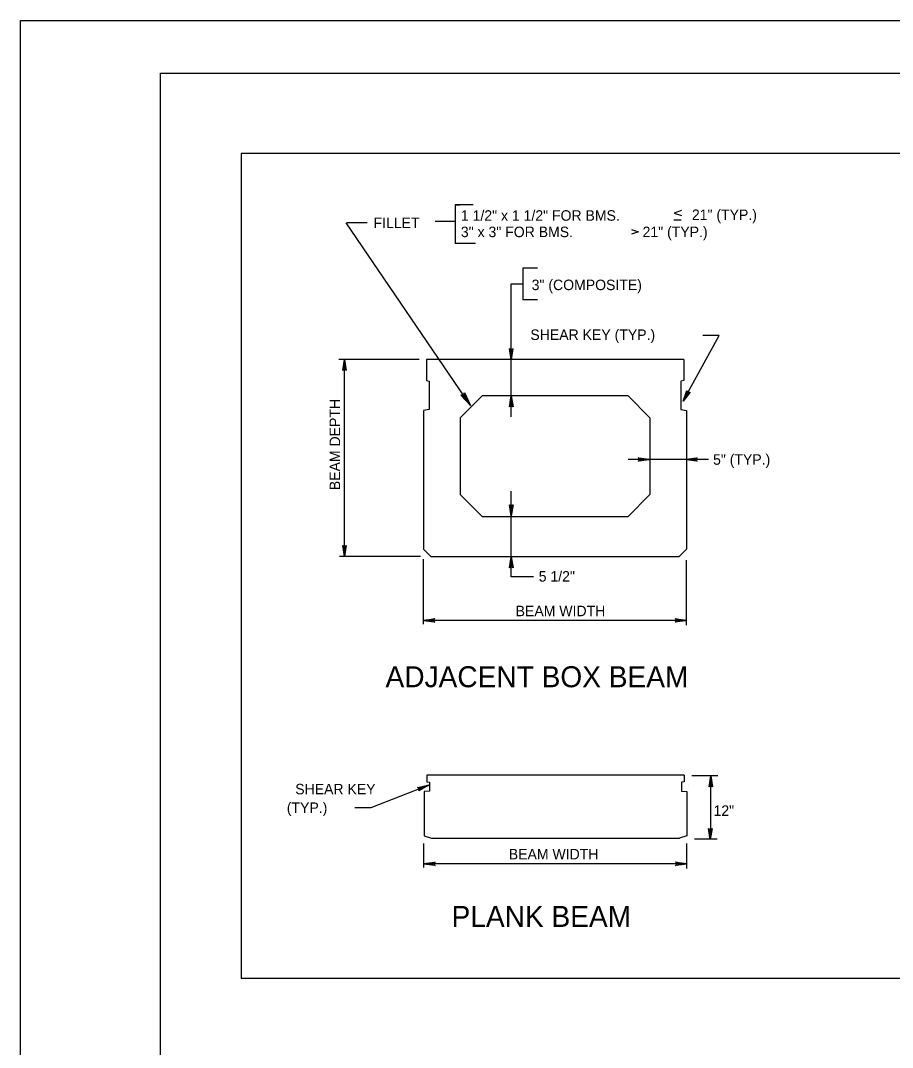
# Model space of a CAD drawing. Extents: x 635698 to 639877, y 296617 to 300175.
# Drawn here: x 638802.3 to 639051.3, y 299746.6 to 300039.8 of the extents above; entities that cross this region are included whole.
import ezdxf

# ---------------------------------------------------------------- set-up
doc = ezdxf.new("R2010")
doc.units = 0
for name, color, linetype in [('1', 7, 'Continuous'), ('2', 7, 'Continuous'), ('3', 7, 'Continuous'), ('PLT-BNDY', 7, 'Continuous')]:
    doc.layers.add(name, color=color, linetype=linetype)

msp = doc.modelspace()

# ---------------------------------------------------------------- linework, layer by layer
at = {"layer": '1'}
for p, q in [((638865.3, 300001.87), (638865.3, 299766.22)), ((639348.26, 300001.87), (638865.3, 300001.87)), ((639348.26, 299766.22), (638865.3, 299766.22))]:
    msp.add_line(p, q, dxfattribs=at)
at = {"layer": '2'}
for p, q in [((638842.3, 299460.8), (638842.3, 300024.8)), ((638842.3, 300024.8), (639628.3, 300024.8))]:
    msp.add_line(p, q, dxfattribs=at)
for points in [[(638894.81, 299943), (638894.81, 299943), (638894.82, 299943.04), (638894.81, 299943), (638894.81, 299942.99), (638894.82, 299943.04), (638894.82, 299943), (638894.82, 299943), (638894.82, 299943.04), (638894.83, 299942.99), (638894.82, 299943)], [(638942.46, 299943.62), (638942.45, 299943.62), (638942.45, 299943.58), (638942.46, 299943.62), (638942.46, 299943.63), (638942.45, 299943.58), (638942.45, 299943.62), (638942.44, 299943.62), (638942.45, 299943.58), (638942.44, 299943.63), (638942.44, 299943.62)], [(638992.83, 299933.43), (638992.83, 299933.43), (638992.81, 299933.39), (638992.83, 299933.43), (638992.84, 299933.43), (638992.81, 299933.39), (638992.83, 299933.44), (638992.83, 299933.44), (638992.81, 299933.39), (638992.82, 299933.44), (638992.83, 299933.44)], [(638942.44, 299932.6), (638942.45, 299932.6), (638942.45, 299932.65), (638942.44, 299932.6), (638942.44, 299932.6), (638942.45, 299932.65), (638942.45, 299932.6), (638942.46, 299932.6), (638942.45, 299932.65), (638942.46, 299932.6), (638942.46, 299932.6)], [(638981.83, 299914.46), (638981.83, 299914.45), (638981.88, 299914.45), (638981.83, 299914.46), (638981.83, 299914.46), (638981.88, 299914.45), (638981.83, 299914.45), (638981.83, 299914.45), (638981.88, 299914.45), (638981.83, 299914.44), (638981.83, 299914.45)], [(638992.41, 299914.45), (638992.4, 299914.45), (638992.36, 299914.45), (638992.41, 299914.45), (638992.41, 299914.44), (638992.36, 299914.45), (638992.4, 299914.45), (638992.41, 299914.46), (638992.36, 299914.45), (638992.41, 299914.46), (638992.41, 299914.46)], [(638942.46, 299898.41), (638942.45, 299898.41), (638942.45, 299898.36), (638942.46, 299898.41), (638942.46, 299898.41), (638942.45, 299898.36), (638942.45, 299898.41), (638942.44, 299898.41), (638942.45, 299898.36), (638942.44, 299898.41), (638942.44, 299898.41)], [(638894.82, 299886.8), (638894.82, 299886.8), (638894.82, 299886.76), (638894.82, 299886.8), (638894.83, 299886.81), (638894.82, 299886.76), (638894.81, 299886.8), (638894.81, 299886.8), (638894.82, 299886.76), (638894.81, 299886.81), (638894.81, 299886.8)], [(638942.44, 299886.64), (638942.45, 299886.64), (638942.45, 299886.69), (638942.44, 299886.64), (638942.44, 299886.64), (638942.45, 299886.69), (638942.45, 299886.64), (638942.46, 299886.64), (638942.45, 299886.69), (638942.46, 299886.64), (638942.46, 299886.64)], [(638917.48, 299868.51), (638917.48, 299868.52), (638917.43, 299868.52), (638917.48, 299868.51), (638917.48, 299868.51), (638917.43, 299868.52), (638917.48, 299868.52), (638917.48, 299868.53), (638917.43, 299868.52), (638917.48, 299868.53), (638917.48, 299868.53)], [(638992.44, 299868.53), (638992.44, 299868.52), (638992.48, 299868.52), (638992.44, 299868.53), (638992.43, 299868.53), (638992.48, 299868.52), (638992.44, 299868.52), (638992.44, 299868.51), (638992.48, 299868.52), (638992.43, 299868.51), (638992.44, 299868.51)], [(638942.58, 299824.54), (638942.58, 299824.54), (638942.57, 299824.52), (638942.58, 299824.54), (638942.58, 299824.54), (638942.57, 299824.52), (638942.57, 299824.54), (638942.57, 299824.54), (638942.57, 299824.52), (638942.57, 299824.54), (638942.57, 299824.54)], [(638992.96, 299821.28), (638992.96, 299821.28), (638992.93, 299821.26), (638992.96, 299821.28), (638992.96, 299821.28), (638992.93, 299821.26), (638992.95, 299821.28), (638992.95, 299821.28), (638992.93, 299821.26), (638992.95, 299821.28), (638992.95, 299821.28)], [(638992.53, 299815.2), (638992.53, 299815.2), (638992.48, 299815.2), (638992.53, 299815.2), (638992.53, 299815.2), (638992.48, 299815.2), (638992.53, 299815.2), (638992.53, 299815.2), (638992.48, 299815.2), (638992.53, 299815.2), (638992.53, 299815.2)], [(638942.57, 299806.3), (638942.57, 299806.3), (638942.57, 299806.32), (638942.57, 299806.3), (638942.57, 299806.3), (638942.57, 299806.32), (638942.58, 299806.3), (638942.58, 299806.3), (638942.57, 299806.32), (638942.58, 299806.3), (638942.58, 299806.3)], [(638917.57, 299799), (638917.56, 299799), (638917.52, 299799.01), (638917.57, 299799), (638917.57, 299799), (638917.52, 299799.01), (638917.56, 299799.01), (638917.57, 299799.01), (638917.52, 299799.01), (638917.57, 299799.01), (638917.57, 299799.01)], [(638992.52, 299799.01), (638992.52, 299799.01), (638992.57, 299799.01), (638992.52, 299799.01), (638992.52, 299799.01), (638992.57, 299799.01), (638992.52, 299799), (638992.52, 299799), (638992.57, 299799.01), (638992.52, 299799), (638992.52, 299799)]]:
    msp.add_lwpolyline(points, dxfattribs=at)
at = {"layer": '3'}
for p, q in [((638926.43, 299987.21), (638926.43, 299976.15)), ((638926.43, 299987.21), (638927.8, 299987.21)), ((638931.54, 299987.21), (638926.43, 299987.21)), ((638930.78, 299929.92), (638895.33, 299982.04)), ((638901.34, 299982.04), (638895.45, 299982.04)), ((638926.43, 299982.43), (638920.76, 299982.43)), ((638932.27, 299976.15), (638926.43, 299976.15)), ((638945.8, 299969.06), (638945.8, 299960.09)), ((638949.92, 299969.06), (638945.8, 299969.06)), ((638942.45, 299964.58), (638945.82, 299964.58)), ((638942.45, 299943.58), (638942.45, 299964.58)), ((638949.92, 299960.09), (638945.8, 299960.09)), ((638942.45, 299943.58), (638942.45, 299957.92)), ((638991.64, 299931.27), (639001.85, 299949.85)), ((639001.85, 299949.85), (638997.16, 299949.85)), ((638916.18, 299943.04), (638893.19, 299943.04)), ((638894.82, 299886.76), (638894.82, 299943.04)), ((638991.7, 299943.04), (638918.21, 299943.04)), ((638918.21, 299943.04), (638918.21, 299937.05)), ((638942.45, 299932.65), (638942.45, 299943.58)), ((638991.7, 299943.04), (638991.7, 299937.05)), ((638918.21, 299937.05), (638919, 299936.79)), ((638919, 299936.79), (638919, 299928.71)), ((638991.7, 299937.05), (638990.92, 299936.79)), ((638990.92, 299936.79), (638990.92, 299928.71)), ((638934.11, 299932.62), (638927.86, 299926.37)), ((638975.81, 299932.62), (638934.11, 299932.62)), ((638942.45, 299926.66), (638942.45, 299932.65)), ((638975.81, 299932.62), (638982.06, 299926.37)), ((638919, 299928.71), (638917.43, 299928.45)), ((638917.43, 299928.45), (638917.43, 299888.84)), ((638990.92, 299928.71), (638992.48, 299928.45)), ((638992.48, 299928.45), (638992.48, 299888.84)), ((638927.86, 299926.37), (638927.86, 299904.48)), ((638982.06, 299926.37), (638982.06, 299904.48)), ((638981.88, 299914.45), (638975.83, 299914.45)), ((638992.36, 299914.45), (638981.88, 299914.45)), ((638998.81, 299914.45), (638992.36, 299914.45)), ((638934.11, 299898.22), (638927.86, 299904.48)), ((638942.45, 299898.36), (638942.45, 299905.4)), ((638982.06, 299904.48), (638975.81, 299898.22)), ((638934.11, 299898.22), (638975.81, 299898.22)), ((638942.45, 299886.84), (638942.45, 299898.36)), ((638916.5, 299886.76), (638893.41, 299886.76)), ((638917.43, 299888.84), (638919.52, 299886.76)), ((638919.52, 299886.76), (638990.4, 299886.76)), ((638942.45, 299880.92), (638942.45, 299886.69)), ((638992.48, 299888.84), (638990.4, 299886.76)), ((638917.43, 299867.45), (638917.43, 299885.96)), ((638992.48, 299867.15), (638992.48, 299885.69)), ((638948.81, 299880.92), (638942.45, 299880.92)), ((638992.48, 299868.52), (638917.43, 299868.52)), ((638991.83, 299824.35), (638918.34, 299824.35)), ((638918.34, 299824.35), (638918.34, 299822.43)), ((638918.34, 299822.43), (638919.12, 299822.35)), ((638919.12, 299822.35), (638919.12, 299819.77)), ((638991.83, 299822.43), (638991.04, 299822.35)), ((638991.04, 299822.35), (638991.04, 299819.77)), ((638991.83, 299824.35), (638991.83, 299822.43)), ((639001.45, 299824.14), (638994.05, 299824.14)), ((638999.44, 299806.02), (638999.44, 299824.14)), ((638918.86, 299821.42), (638902.37, 299815.03)), ((638919.12, 299819.77), (638917.56, 299819.68)), ((638917.56, 299819.68), (638917.56, 299807.01)), ((638991.04, 299819.77), (638992.61, 299819.68)), ((638992.61, 299819.68), (638992.61, 299807.01)), ((638897.79, 299815.04), (638902.3, 299815.04)), ((638917.52, 299797.93), (638917.52, 299804.84)), ((638917.56, 299807.01), (638919.64, 299806.34)), ((638919.64, 299806.34), (638990.52, 299806.34)), ((638992.61, 299807.01), (638990.52, 299806.34)), ((638992.57, 299797.64), (638992.57, 299804.84)), ((639001.3, 299806.02), (638994.77, 299806.02)), ((638992.57, 299799.01), (638917.52, 299799.01))]:
    msp.add_line(p, q, dxfattribs=at)
for points in [[(638991.04, 299985.52), (638988.96, 299984.82), (638991.04, 299984.13)], [(638976.75, 299980.15), (638978.83, 299979.46), (638976.75, 299978.77)], [(638988.9, 299982.9), (638990.98, 299982.9)], [(638942.8, 299945.99), (638942.58, 299945.88), (638942.42, 299942.96), (638942.8, 299945.99), (638942.94, 299946.14), (638942.42, 299942.96), (638942.28, 299945.87), (638942.06, 299945.98), (638942.42, 299942.96), (638941.92, 299946.14), (638942.06, 299945.98)], [(638894.44, 299940.02), (638894.66, 299940.13), (638894.82, 299943.04), (638894.44, 299940.02), (638894.3, 299939.86), (638894.82, 299943.04), (638894.96, 299940.13), (638895.18, 299940.02), (638894.82, 299943.04), (638895.32, 299939.86), (638895.18, 299940.02)], [(638929.04, 299933.32), (638928.9, 299933.05), (638930.78, 299929.92), (638929.04, 299933.32), (638929.07, 299933.58), (638930.78, 299929.92), (638928.58, 299932.84), (638928.28, 299932.79), (638930.78, 299929.92), (638928.02, 299932.86), (638928.28, 299932.79)], [(638993.33, 299933.59), (638993.08, 299933.59), (638991.53, 299931.11), (638993.33, 299933.59), (638993.52, 299933.66), (638991.53, 299931.11), (638992.81, 299933.74), (638992.67, 299933.93), (638991.53, 299931.11), (638992.63, 299934.15), (638992.67, 299933.93)], [(638942.07, 299929.62), (638942.29, 299929.73), (638942.45, 299932.65), (638942.07, 299929.62), (638941.94, 299929.46), (638942.45, 299932.65), (638942.59, 299929.73), (638942.81, 299929.62), (638942.45, 299932.65), (638942.96, 299929.46), (638942.81, 299929.62)], [(638978.85, 299914.83), (638978.96, 299914.61), (638981.88, 299914.45), (638978.85, 299914.83), (638978.69, 299914.96), (638981.88, 299914.45), (638978.97, 299914.31), (638978.86, 299914.09), (638981.88, 299914.45), (638978.69, 299913.95), (638978.86, 299914.09)], [(638995.39, 299914.07), (638995.27, 299914.29), (638992.36, 299914.45), (638995.39, 299914.07), (638995.54, 299913.94), (638992.36, 299914.45), (638995.27, 299914.6), (638995.38, 299914.81), (638992.36, 299914.45), (638995.54, 299914.96), (638995.38, 299914.81)], [(638942.83, 299901.39), (638942.61, 299901.28), (638942.45, 299898.36), (638942.83, 299901.39), (638942.96, 299901.55), (638942.45, 299898.36), (638942.31, 299901.28), (638942.09, 299901.38), (638942.45, 299898.36), (638941.94, 299901.55), (638942.09, 299901.38)], [(638895.2, 299889.79), (638894.98, 299889.67), (638894.82, 299886.76), (638895.2, 299889.79), (638895.33, 299889.94), (638894.82, 299886.76), (638894.67, 299889.67), (638894.46, 299889.78), (638894.82, 299886.76), (638894.31, 299889.94), (638894.46, 299889.78)], [(638942.07, 299883.66), (638942.29, 299883.77), (638942.45, 299886.69), (638942.07, 299883.66), (638941.94, 299883.5), (638942.45, 299886.69), (638942.59, 299883.77), (638942.81, 299883.66), (638942.45, 299886.69), (638942.96, 299883.5), (638942.81, 299883.66)], [(638920.46, 299868.14), (638920.35, 299868.36), (638917.43, 299868.52), (638920.46, 299868.14), (638920.62, 299868.01), (638917.43, 299868.52), (638920.35, 299868.66), (638920.45, 299868.88), (638917.43, 299868.52), (638920.62, 299869.03), (638920.45, 299868.88)], [(638989.45, 299868.9), (638989.57, 299868.68), (638992.48, 299868.52), (638989.45, 299868.9), (638989.3, 299869.03), (638992.48, 299868.52), (638989.57, 299868.38), (638989.46, 299868.16), (638992.48, 299868.52), (638989.3, 299868.01), (638989.46, 299868.16)], [(638999.06, 299821.11), (638999.28, 299821.22), (638999.44, 299824.14), (638999.06, 299821.11), (638998.93, 299820.95), (638999.44, 299824.14), (638999.58, 299821.23), (638999.8, 299821.12), (638999.44, 299824.14), (638999.94, 299820.95), (638999.8, 299821.12)], [(638915.89, 299820.68), (638916.08, 299820.52), (638918.86, 299821.42), (638915.89, 299820.68), (638915.7, 299820.75), (638918.86, 299821.42), (638916.19, 299820.24), (638916.17, 299820), (638918.86, 299821.42), (638916.07, 299819.8), (638916.17, 299820)], [(638999.67, 299808.95), (638999.45, 299808.84), (638999.29, 299805.93), (638999.67, 299808.95), (638999.81, 299809.11), (638999.29, 299805.93), (638999.15, 299808.84), (638998.93, 299808.95), (638999.29, 299805.93), (638998.79, 299809.11), (638998.93, 299808.95)], [(638920.55, 299798.63), (638920.43, 299798.85), (638917.52, 299799.01), (638920.55, 299798.63), (638920.7, 299798.49), (638917.52, 299799.01), (638920.43, 299799.15), (638920.54, 299799.37), (638917.52, 299799.01), (638920.7, 299799.51), (638920.54, 299799.37)], [(638989.54, 299799.39), (638989.65, 299799.17), (638992.57, 299799.01), (638989.54, 299799.39), (638989.38, 299799.52), (638992.57, 299799.01), (638989.65, 299798.86), (638989.55, 299798.65), (638992.57, 299799.01), (638989.38, 299798.5), (638989.55, 299798.65)]]:
    msp.add_lwpolyline(points, dxfattribs=at)
at = {"layer": 'PLT-BNDY'}
msp.add_lwpolyline([(638802.3, 300039.8), (639643.3, 300039.8), (639643.3, 299445.8), (638802.3, 299445.8)], close=True, dxfattribs=at)

# ---------------------------------------------------------------- texts
at = {"layer": '2'}
for s, p in [('ADJACENT BOX BEAM', (638906.54, 299849.42)), ('PLANK BEAM', (638925.4, 299780.98))]:
    msp.add_text(s, height=6, dxfattribs=at).set_placement(p)
at = {"layer": '3'}
for s, height, p in [('21" (TYP.)', 2.997, (638994.04, 299982.84)), ('FILLET', 2.997, (638903.13, 299980.53)), ('1 1/2" x 1 1/2" FOR BMS. ', 2.9969, (638928.07, 299982.64)), ('3" x 3" FOR BMS. ', 2.9969, (638928.07, 299977.95)), (' 21" (TYP.)', 2.9969, (638978.84, 299977.95)), ('3" (COMPOSITE)', 2.9969, (638948.28, 299962.82)), ('SHEAR KEY (TYP.)', 2.9968, (638947.91, 299948.59)), ('5" (TYP.)', 2.997, (639000.08, 299912.95)), ('5 1/2"', 2.997, (638950.29, 299879.59)), ('BEAM WIDTH', 2.997, (638943.7, 299869.7)), ('SHEAR KEY', 2.996, (638880.75, 299818.84)), (' (TYP.)', 2.996, (638877.23, 299813.53)), ('12"', 2.996, (639000.22, 299812.69)), ('BEAM WIDTH', 2.996, (638941.75, 299800.26))]:
    msp.add_text(s, height=height, dxfattribs=at).set_placement(p)
msp.add_text('BEAM DEPTH', height=2.997, rotation=90, dxfattribs=at).set_placement((638893.57, 299905.7))

doc.saveas('drawing.dxf')
